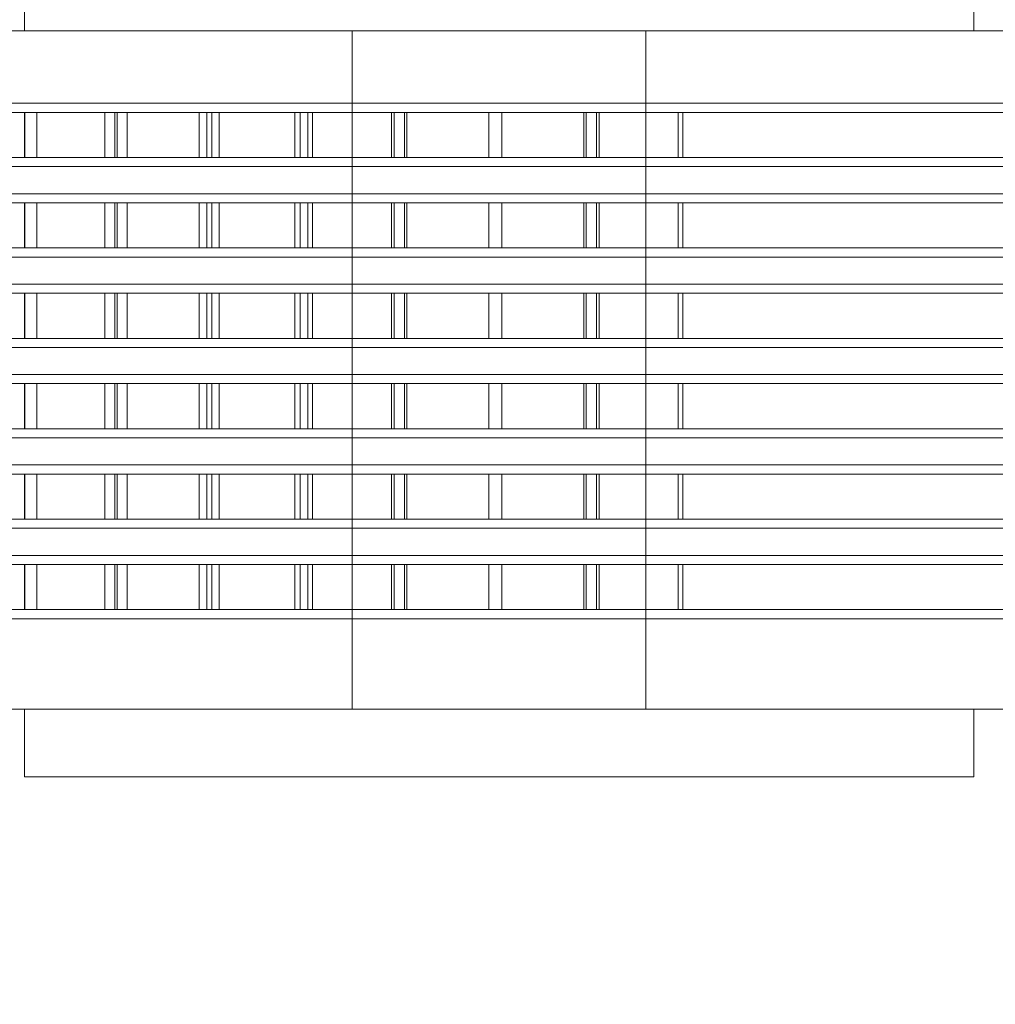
# Model space of a CAD drawing. Header units: millimetres. Extents: x -3490 to 61924, y -72580 to 6847.
# Tile 536 of 656: x 24344 to 24560, y -19725 to -19508. Entities that reach past the tile are written whole.
import ezdxf

# ---------------------------------------------------------------- set-up
doc = ezdxf.new("R2010")
doc.units = ezdxf.units.MM
doc.layers.add('COTAS_O', color=1, linetype='Continuous', lineweight=0)
doc.layers.add('superior_briquetadora', color=7, linetype='Continuous', lineweight=0)
doc.dimstyles.new('R19_100', dxfattribs={"dimtxt": 250, "dimasz": 150, "dimexe": 150, "dimexo": 80, "dimgap": 100, "dimtad": 1, "dimtih": 1, "dimtoh": 1, "dimdsep": 46, "dimcen": 0.09, "dimadec": 0, "dimazin": 0, "dimtfac": 1, "dimtdec": 4, "dimtofl": 0, "dimtmove": 0, "dimatfit": 3, "dimfxl": 1, "dimtolj": 1, "dimtzin": 0, "dimarcsym": 0})

# ---------------------------------------------------------------- blocks, each defined once
blk = doc.blocks.new('DIM_R29_46')
at = {"layer": 'COTAS_O'}
for p, q in [((23750.07, -19480), (23750.07, -20380)), ((25950.07, -19480), (25950.07, -20380)), ((23750.07, -20380), (23900.07, -20335)), ((25950.07, -20380), (25800.07, -20335)), ((23750.07, -20380), (25950.07, -20380)), ((23750.07, -20380), (23900.07, -20425)), ((25950.07, -20380), (25800.07, -20425))]:
    blk.add_line(p, q, dxfattribs=at)
blk.add_text('2200 O', height=250, dxfattribs=at).set_placement((24850.07, -20280))

msp = doc.modelspace()

# ---------------------------------------------------------------- linework, layer by layer
at = {"layer": 'superior_briquetadora'}
for p, q in [((24345.067, -19490), (24345.067, -19510)), ((24555.067, -19490), (24555.067, -19510)), ((24357.53, -19510), (24337.605, -19510)), ((24343.004, -19510), (24361.864, -19510)), ((24346.855, -19510), (24345.067, -19510)), ((24352.158, -19510), (24346.855, -19510)), ((24360.795, -19510), (24352.158, -19510)), ((24376.647, -19510), (24357.53, -19510)), ((24372.472, -19510), (24360.795, -19510)), ((24361.864, -19510), (24381.086, -19510)), ((24386.791, -19510), (24372.472, -19510)), ((24393.408, -19510), (24376.647, -19510)), ((24381.086, -19510), (24400.592, -19510)), ((24403.265, -19510), (24386.791, -19510)), ((24406.455, -19510), (24393.408, -19510)), ((24400.592, -19510), (24420.3, -19510)), ((24421.333, -19510), (24403.265, -19510)), ((24414.732, -19510), (24406.455, -19510)), ((24417.567, -19510), (24414.732, -19510)), ((24417.567, -19660), (24417.567, -19510)), ((24420.3, -19510), (24440.131, -19510)), ((24440.379, -19510), (24421.333, -19510)), ((24440.131, -19510), (24460.003, -19510)), ((24459.756, -19510), (24440.379, -19510)), ((24478.802, -19510), (24459.756, -19510)), ((24460.003, -19510), (24479.835, -19510)), ((24496.87, -19510), (24478.802, -19510)), ((24479.835, -19510), (24499.543, -19510)), ((24482.567, -19660), (24482.567, -19510)), ((24485.403, -19510), (24482.567, -19510)), ((24493.68, -19510), (24485.403, -19510)), ((24506.727, -19510), (24493.68, -19510)), ((24513.344, -19510), (24496.87, -19510)), ((24499.543, -19510), (24519.049, -19510)), ((24523.488, -19510), (24506.727, -19510)), ((24527.663, -19510), (24513.344, -19510)), ((24519.049, -19510), (24538.271, -19510)), ((24542.605, -19510), (24523.488, -19510)), ((24539.34, -19510), (24527.663, -19510)), ((24538.271, -19510), (24557.131, -19510)), ((24547.977, -19510), (24539.34, -19510)), ((24562.53, -19510), (24542.605, -19510)), ((24553.28, -19510), (24547.977, -19510)), ((24555.067, -19510), (24553.28, -19510)), ((24557.131, -19510), (24575.55, -19510)), ((24335.262, -19526), (24353.636, -19526)), ((24343.004, -19526), (24361.864, -19526)), ((24353.636, -19526), (24372.422, -19526)), ((24361.864, -19526), (24381.086, -19526)), ((24372.422, -19526), (24391.54, -19526)), ((24381.086, -19526), (24400.592, -19526)), ((24391.54, -19526), (24410.91, -19526)), ((24400.592, -19526), (24420.3, -19526)), ((24410.91, -19526), (24430.447, -19526)), ((24420.3, -19526), (24440.131, -19526)), ((24430.447, -19526), (24450.067, -19526)), ((24440.131, -19526), (24460.003, -19526)), ((24450.067, -19526), (24469.688, -19526)), ((24460.003, -19526), (24479.835, -19526)), ((24469.688, -19526), (24489.225, -19526)), ((24479.835, -19526), (24499.543, -19526)), ((24489.225, -19526), (24508.595, -19526)), ((24499.543, -19526), (24519.049, -19526)), ((24508.595, -19526), (24527.713, -19526)), ((24519.049, -19526), (24538.271, -19526)), ((24527.713, -19526), (24546.499, -19526)), ((24538.271, -19526), (24557.131, -19526)), ((24546.499, -19526), (24564.873, -19526)), ((24557.131, -19526), (24575.55, -19526)), ((24325.147, -19528), (24345.131, -19528)), ((24345.199, -19528), (24325.807, -19528)), ((24328.381, -19528), (24347.848, -19528)), ((24362.843, -19528), (24342.412, -19528)), ((24345.131, -19528), (24365.625, -19528)), ((24345.131, -19538), (24345.131, -19528)), ((24365.101, -19528), (24345.199, -19528)), ((24345.199, -19538), (24345.199, -19528)), ((24347.848, -19528), (24367.811, -19528)), ((24347.848, -19538), (24347.848, -19528)), ((24383.697, -19528), (24362.843, -19528)), ((24362.843, -19538), (24362.843, -19528)), ((24385.415, -19528), (24365.101, -19528)), ((24365.101, -19538), (24365.101, -19528)), ((24365.625, -19528), (24386.528, -19528)), ((24365.625, -19538), (24365.625, -19528)), ((24367.811, -19528), (24388.173, -19528)), ((24367.811, -19538), (24367.811, -19528)), ((24404.874, -19528), (24383.697, -19528)), ((24383.697, -19538), (24383.697, -19528)), ((24406.044, -19528), (24385.415, -19528)), ((24385.415, -19538), (24385.415, -19528)), ((24386.528, -19528), (24407.74, -19528)), ((24386.528, -19538), (24386.528, -19528)), ((24388.173, -19528), (24408.836, -19528)), ((24388.173, -19538), (24388.173, -19528)), ((24426.269, -19528), (24404.874, -19528)), ((24404.874, -19538), (24404.874, -19528)), ((24426.886, -19528), (24406.044, -19528)), ((24406.044, -19538), (24406.044, -19528)), ((24407.74, -19528), (24429.158, -19528)), ((24407.74, -19538), (24407.74, -19528)), ((24408.836, -19528), (24429.699, -19528)), ((24408.836, -19538), (24408.836, -19528)), ((24447.781, -19528), (24426.269, -19528)), ((24426.269, -19538), (24426.269, -19528)), ((24447.84, -19528), (24426.886, -19528)), ((24426.886, -19538), (24426.886, -19528)), ((24429.158, -19528), (24450.677, -19528)), ((24429.158, -19538), (24429.158, -19528)), ((24429.699, -19528), (24450.661, -19528)), ((24429.699, -19538), (24429.699, -19528)), ((24469.303, -19528), (24447.781, -19528)), ((24447.781, -19538), (24447.781, -19528)), ((24468.805, -19528), (24447.84, -19528)), ((24447.84, -19538), (24447.84, -19528)), ((24450.661, -19528), (24471.62, -19528)), ((24450.661, -19538), (24450.661, -19528)), ((24450.677, -19528), (24472.193, -19528)), ((24450.677, -19538), (24450.677, -19528)), ((24489.68, -19528), (24468.805, -19528)), ((24468.805, -19538), (24468.805, -19528)), ((24490.733, -19528), (24469.303, -19528)), ((24469.303, -19538), (24469.303, -19528)), ((24471.62, -19528), (26228.731, -19528)), ((24471.62, -19538), (24471.62, -19528)), ((24472.193, -19528), (26229.304, -19528)), ((24472.193, -19538), (24472.193, -19528)), ((26235.991, -19528), (24489.68, -19528)), ((24489.68, -19538), (24489.68, -19528)), ((26237.044, -19528), (24490.733, -19528)), ((24490.733, -19538), (24490.733, -19528)), ((24325.147, -19538), (24345.131, -19538)), ((24345.199, -19538), (24325.807, -19538)), ((24328.381, -19538), (24347.848, -19538)), ((24362.843, -19538), (24342.412, -19538)), ((24345.131, -19538), (24365.625, -19538)), ((24365.101, -19538), (24345.199, -19538)), ((24347.848, -19538), (24367.811, -19538)), ((24383.697, -19538), (24362.843, -19538)), ((24385.415, -19538), (24365.101, -19538)), ((24365.625, -19538), (24386.528, -19538)), ((24367.811, -19538), (24388.173, -19538)), ((24404.874, -19538), (24383.697, -19538)), ((24406.044, -19538), (24385.415, -19538)), ((24386.528, -19538), (24407.74, -19538)), ((24388.173, -19538), (24408.836, -19538)), ((24426.269, -19538), (24404.874, -19538)), ((24426.886, -19538), (24406.044, -19538)), ((24407.74, -19538), (24429.158, -19538)), ((24408.836, -19538), (24429.699, -19538)), ((24447.781, -19538), (24426.269, -19538)), ((24447.84, -19538), (24426.886, -19538)), ((24429.158, -19538), (24450.677, -19538)), ((24429.699, -19538), (24450.661, -19538)), ((24469.303, -19538), (24447.781, -19538)), ((24468.805, -19538), (24447.84, -19538)), ((24450.661, -19538), (24471.62, -19538)), ((24450.677, -19538), (24472.193, -19538)), ((24489.68, -19538), (24468.805, -19538)), ((24490.733, -19538), (24469.303, -19538)), ((24471.62, -19538), (26228.731, -19538)), ((24472.193, -19538), (26229.304, -19538)), ((26235.991, -19538), (24489.68, -19538)), ((26237.044, -19538), (24490.733, -19538)), ((24335.262, -19540), (24353.636, -19540)), ((24343.004, -19540), (24361.864, -19540)), ((24353.636, -19540), (24372.422, -19540)), ((24361.864, -19540), (24381.086, -19540)), ((24372.422, -19540), (24391.54, -19540)), ((24381.086, -19540), (24400.592, -19540)), ((24391.54, -19540), (24410.91, -19540)), ((24400.592, -19540), (24420.3, -19540)), ((24410.91, -19540), (24430.447, -19540)), ((24420.3, -19540), (24440.131, -19540)), ((24430.447, -19540), (24450.067, -19540)), ((24440.131, -19540), (24460.003, -19540)), ((24450.067, -19540), (24469.688, -19540)), ((24460.003, -19540), (24479.835, -19540)), ((24469.688, -19540), (24489.225, -19540)), ((24479.835, -19540), (24499.543, -19540)), ((24489.225, -19540), (24508.595, -19540)), ((24499.543, -19540), (24519.049, -19540)), ((24508.595, -19540), (24527.713, -19540)), ((24519.049, -19540), (24538.271, -19540)), ((24527.713, -19540), (24546.499, -19540)), ((24538.271, -19540), (24557.131, -19540)), ((24546.499, -19540), (24564.873, -19540)), ((24557.131, -19540), (24575.55, -19540)), ((24335.262, -19546), (24353.636, -19546)), ((24343.004, -19546), (24361.864, -19546)), ((24353.636, -19546), (24372.422, -19546)), ((24361.864, -19546), (24381.086, -19546)), ((24372.422, -19546), (24391.54, -19546)), ((24381.086, -19546), (24400.592, -19546)), ((24391.54, -19546), (24410.91, -19546)), ((24400.592, -19546), (24420.3, -19546)), ((24410.91, -19546), (24430.447, -19546)), ((24420.3, -19546), (24440.131, -19546)), ((24430.447, -19546), (24450.067, -19546)), ((24440.131, -19546), (24460.003, -19546)), ((24450.067, -19546), (24469.688, -19546)), ((24460.003, -19546), (24479.835, -19546)), ((24469.688, -19546), (24489.225, -19546)), ((24479.835, -19546), (24499.543, -19546)), ((24489.225, -19546), (24508.595, -19546)), ((24499.543, -19546), (24519.049, -19546)), ((24508.595, -19546), (24527.713, -19546)), ((24519.049, -19546), (24538.271, -19546)), ((24527.713, -19546), (24546.499, -19546)), ((24538.271, -19546), (24557.131, -19546)), ((24546.499, -19546), (24564.873, -19546)), ((24557.131, -19546), (24575.55, -19546)), ((24325.147, -19548), (24345.131, -19548)), ((24345.199, -19548), (24325.807, -19548)), ((24328.381, -19548), (24347.848, -19548)), ((24362.843, -19548), (24342.412, -19548)), ((24345.131, -19548), (24365.625, -19548)), ((24345.131, -19558), (24345.131, -19548)), ((24365.101, -19548), (24345.199, -19548)), ((24345.199, -19558), (24345.199, -19548)), ((24347.848, -19548), (24367.811, -19548)), ((24347.848, -19558), (24347.848, -19548)), ((24383.697, -19548), (24362.843, -19548)), ((24362.843, -19558), (24362.843, -19548)), ((24385.415, -19548), (24365.101, -19548)), ((24365.101, -19558), (24365.101, -19548)), ((24365.625, -19548), (24386.528, -19548)), ((24365.625, -19558), (24365.625, -19548)), ((24367.811, -19548), (24388.173, -19548)), ((24367.811, -19558), (24367.811, -19548)), ((24404.874, -19548), (24383.697, -19548)), ((24383.697, -19558), (24383.697, -19548)), ((24406.044, -19548), (24385.415, -19548)), ((24385.415, -19558), (24385.415, -19548)), ((24386.528, -19548), (24407.74, -19548)), ((24386.528, -19558), (24386.528, -19548)), ((24388.173, -19548), (24408.836, -19548)), ((24388.173, -19558), (24388.173, -19548)), ((24426.269, -19548), (24404.874, -19548)), ((24404.874, -19558), (24404.874, -19548)), ((24426.886, -19548), (24406.044, -19548)), ((24406.044, -19558), (24406.044, -19548)), ((24407.74, -19548), (24429.158, -19548)), ((24407.74, -19558), (24407.74, -19548)), ((24408.836, -19548), (24429.699, -19548)), ((24408.836, -19558), (24408.836, -19548)), ((24447.781, -19548), (24426.269, -19548)), ((24426.269, -19558), (24426.269, -19548)), ((24447.84, -19548), (24426.886, -19548)), ((24426.886, -19558), (24426.886, -19548)), ((24429.158, -19548), (24450.677, -19548)), ((24429.158, -19558), (24429.158, -19548)), ((24429.699, -19548), (24450.661, -19548)), ((24429.699, -19558), (24429.699, -19548)), ((24469.303, -19548), (24447.781, -19548)), ((24447.781, -19558), (24447.781, -19548)), ((24468.805, -19548), (24447.84, -19548)), ((24447.84, -19558), (24447.84, -19548)), ((24450.661, -19548), (24471.62, -19548)), ((24450.661, -19558), (24450.661, -19548)), ((24450.677, -19548), (24472.193, -19548)), ((24450.677, -19558), (24450.677, -19548)), ((24489.68, -19548), (24468.805, -19548)), ((24468.805, -19558), (24468.805, -19548)), ((24490.733, -19548), (24469.303, -19548)), ((24469.303, -19558), (24469.303, -19548)), ((24471.62, -19548), (26228.731, -19548)), ((24471.62, -19558), (24471.62, -19548)), ((24472.193, -19548), (26229.304, -19548)), ((24472.193, -19558), (24472.193, -19548)), ((26235.991, -19548), (24489.68, -19548)), ((24489.68, -19558), (24489.68, -19548)), ((26237.044, -19548), (24490.733, -19548)), ((24490.733, -19558), (24490.733, -19548)), ((24325.147, -19558), (24345.131, -19558)), ((24345.199, -19558), (24325.807, -19558)), ((24328.381, -19558), (24347.848, -19558)), ((24362.843, -19558), (24342.412, -19558)), ((24345.131, -19558), (24365.625, -19558)), ((24365.101, -19558), (24345.199, -19558)), ((24347.848, -19558), (24367.811, -19558)), ((24383.697, -19558), (24362.843, -19558)), ((24385.415, -19558), (24365.101, -19558)), ((24365.625, -19558), (24386.528, -19558)), ((24367.811, -19558), (24388.173, -19558)), ((24404.874, -19558), (24383.697, -19558)), ((24406.044, -19558), (24385.415, -19558)), ((24386.528, -19558), (24407.74, -19558)), ((24388.173, -19558), (24408.836, -19558)), ((24426.269, -19558), (24404.874, -19558)), ((24426.886, -19558), (24406.044, -19558)), ((24407.74, -19558), (24429.158, -19558)), ((24408.836, -19558), (24429.699, -19558)), ((24447.781, -19558), (24426.269, -19558)), ((24447.84, -19558), (24426.886, -19558)), ((24429.158, -19558), (24450.677, -19558)), ((24429.699, -19558), (24450.661, -19558)), ((24469.303, -19558), (24447.781, -19558)), ((24468.805, -19558), (24447.84, -19558)), ((24450.661, -19558), (24471.62, -19558)), ((24450.677, -19558), (24472.193, -19558)), ((24489.68, -19558), (24468.805, -19558)), ((24490.733, -19558), (24469.303, -19558)), ((24471.62, -19558), (26228.731, -19558)), ((24472.193, -19558), (26229.304, -19558)), ((26235.991, -19558), (24489.68, -19558)), ((26237.044, -19558), (24490.733, -19558)), ((24335.262, -19560), (24353.636, -19560)), ((24343.004, -19560), (24361.864, -19560)), ((24353.636, -19560), (24372.422, -19560)), ((24361.864, -19560), (24381.086, -19560)), ((24372.422, -19560), (24391.54, -19560)), ((24381.086, -19560), (24400.592, -19560)), ((24391.54, -19560), (24410.91, -19560)), ((24400.592, -19560), (24420.3, -19560)), ((24410.91, -19560), (24430.447, -19560)), ((24420.3, -19560), (24440.131, -19560)), ((24430.447, -19560), (24450.067, -19560)), ((24440.131, -19560), (24460.003, -19560)), ((24450.067, -19560), (24469.688, -19560)), ((24460.003, -19560), (24479.835, -19560)), ((24469.688, -19560), (24489.225, -19560)), ((24479.835, -19560), (24499.543, -19560)), ((24489.225, -19560), (24508.595, -19560)), ((24499.543, -19560), (24519.049, -19560)), ((24508.595, -19560), (24527.713, -19560)), ((24519.049, -19560), (24538.271, -19560)), ((24527.713, -19560), (24546.499, -19560)), ((24538.271, -19560), (24557.131, -19560)), ((24546.499, -19560), (24564.873, -19560)), ((24557.131, -19560), (24575.55, -19560)), ((24335.262, -19566), (24353.636, -19566)), ((24343.004, -19566), (24361.864, -19566)), ((24353.636, -19566), (24372.422, -19566)), ((24361.864, -19566), (24381.086, -19566)), ((24372.422, -19566), (24391.54, -19566)), ((24381.086, -19566), (24400.592, -19566)), ((24391.54, -19566), (24410.91, -19566)), ((24400.592, -19566), (24420.3, -19566)), ((24410.91, -19566), (24430.447, -19566)), ((24420.3, -19566), (24440.131, -19566)), ((24430.447, -19566), (24450.067, -19566)), ((24440.131, -19566), (24460.003, -19566)), ((24450.067, -19566), (24469.688, -19566)), ((24460.003, -19566), (24479.835, -19566)), ((24469.688, -19566), (24489.225, -19566)), ((24479.835, -19566), (24499.543, -19566)), ((24489.225, -19566), (24508.595, -19566)), ((24499.543, -19566), (24519.049, -19566)), ((24508.595, -19566), (24527.713, -19566)), ((24519.049, -19566), (24538.271, -19566)), ((24527.713, -19566), (24546.499, -19566)), ((24538.271, -19566), (24557.131, -19566)), ((24546.499, -19566), (24564.873, -19566)), ((24557.131, -19566), (24575.55, -19566)), ((24325.147, -19568), (24345.131, -19568)), ((24345.199, -19568), (24325.807, -19568)), ((24328.381, -19568), (24347.848, -19568)), ((24362.843, -19568), (24342.412, -19568)), ((24345.131, -19568), (24365.625, -19568)), ((24345.131, -19578), (24345.131, -19568)), ((24365.101, -19568), (24345.199, -19568)), ((24345.199, -19578), (24345.199, -19568)), ((24347.848, -19568), (24367.811, -19568)), ((24347.848, -19578), (24347.848, -19568)), ((24383.697, -19568), (24362.843, -19568)), ((24362.843, -19578), (24362.843, -19568)), ((24385.415, -19568), (24365.101, -19568)), ((24365.101, -19578), (24365.101, -19568)), ((24365.625, -19568), (24386.528, -19568)), ((24365.625, -19578), (24365.625, -19568)), ((24367.811, -19568), (24388.173, -19568)), ((24367.811, -19578), (24367.811, -19568)), ((24404.874, -19568), (24383.697, -19568)), ((24383.697, -19578), (24383.697, -19568)), ((24406.044, -19568), (24385.415, -19568)), ((24385.415, -19578), (24385.415, -19568)), ((24386.528, -19568), (24407.74, -19568)), ((24386.528, -19578), (24386.528, -19568)), ((24388.173, -19568), (24408.836, -19568)), ((24388.173, -19578), (24388.173, -19568)), ((24426.269, -19568), (24404.874, -19568)), ((24404.874, -19578), (24404.874, -19568)), ((24426.886, -19568), (24406.044, -19568)), ((24406.044, -19578), (24406.044, -19568)), ((24407.74, -19568), (24429.158, -19568)), ((24407.74, -19578), (24407.74, -19568)), ((24408.836, -19568), (24429.699, -19568)), ((24408.836, -19578), (24408.836, -19568)), ((24447.781, -19568), (24426.269, -19568)), ((24426.269, -19578), (24426.269, -19568)), ((24447.84, -19568), (24426.886, -19568)), ((24426.886, -19578), (24426.886, -19568)), ((24429.158, -19568), (24450.677, -19568)), ((24429.158, -19578), (24429.158, -19568)), ((24429.699, -19568), (24450.661, -19568)), ((24429.699, -19578), (24429.699, -19568)), ((24469.303, -19568), (24447.781, -19568)), ((24447.781, -19578), (24447.781, -19568)), ((24468.805, -19568), (24447.84, -19568)), ((24447.84, -19578), (24447.84, -19568)), ((24450.661, -19568), (24471.62, -19568)), ((24450.661, -19578), (24450.661, -19568)), ((24450.677, -19568), (24472.193, -19568)), ((24450.677, -19578), (24450.677, -19568)), ((24489.68, -19568), (24468.805, -19568)), ((24468.805, -19578), (24468.805, -19568)), ((24490.733, -19568), (24469.303, -19568)), ((24469.303, -19578), (24469.303, -19568)), ((24471.62, -19568), (26228.731, -19568)), ((24471.62, -19578), (24471.62, -19568)), ((24472.193, -19568), (26229.304, -19568)), ((24472.193, -19578), (24472.193, -19568)), ((26235.991, -19568), (24489.68, -19568)), ((24489.68, -19578), (24489.68, -19568)), ((26237.044, -19568), (24490.733, -19568)), ((24490.733, -19578), (24490.733, -19568)), ((24325.147, -19578), (24345.131, -19578)), ((24345.199, -19578), (24325.807, -19578)), ((24328.381, -19578), (24347.848, -19578)), ((24362.843, -19578), (24342.412, -19578)), ((24345.131, -19578), (24365.625, -19578)), ((24365.101, -19578), (24345.199, -19578)), ((24347.848, -19578), (24367.811, -19578)), ((24383.697, -19578), (24362.843, -19578)), ((24385.415, -19578), (24365.101, -19578)), ((24365.625, -19578), (24386.528, -19578)), ((24367.811, -19578), (24388.173, -19578)), ((24404.874, -19578), (24383.697, -19578)), ((24406.044, -19578), (24385.415, -19578)), ((24386.528, -19578), (24407.74, -19578)), ((24388.173, -19578), (24408.836, -19578)), ((24426.269, -19578), (24404.874, -19578)), ((24426.886, -19578), (24406.044, -19578)), ((24407.74, -19578), (24429.158, -19578)), ((24408.836, -19578), (24429.699, -19578)), ((24447.781, -19578), (24426.269, -19578)), ((24447.84, -19578), (24426.886, -19578)), ((24429.158, -19578), (24450.677, -19578)), ((24429.699, -19578), (24450.661, -19578)), ((24469.303, -19578), (24447.781, -19578)), ((24468.805, -19578), (24447.84, -19578)), ((24450.661, -19578), (24471.62, -19578)), ((24450.677, -19578), (24472.193, -19578)), ((24489.68, -19578), (24468.805, -19578)), ((24490.733, -19578), (24469.303, -19578)), ((24471.62, -19578), (26228.731, -19578)), ((24472.193, -19578), (26229.304, -19578)), ((26235.991, -19578), (24489.68, -19578)), ((26237.044, -19578), (24490.733, -19578)), ((24335.262, -19580), (24353.636, -19580)), ((24343.004, -19580), (24361.864, -19580)), ((24353.636, -19580), (24372.422, -19580)), ((24361.864, -19580), (24381.086, -19580)), ((24372.422, -19580), (24391.54, -19580)), ((24381.086, -19580), (24400.592, -19580)), ((24391.54, -19580), (24410.91, -19580)), ((24400.592, -19580), (24420.3, -19580)), ((24410.91, -19580), (24430.447, -19580)), ((24420.3, -19580), (24440.131, -19580)), ((24430.447, -19580), (24450.067, -19580)), ((24440.131, -19580), (24460.003, -19580)), ((24450.067, -19580), (24469.688, -19580)), ((24460.003, -19580), (24479.835, -19580)), ((24469.688, -19580), (24489.225, -19580)), ((24479.835, -19580), (24499.543, -19580)), ((24489.225, -19580), (24508.595, -19580)), ((24499.543, -19580), (24519.049, -19580)), ((24508.595, -19580), (24527.713, -19580)), ((24519.049, -19580), (24538.271, -19580)), ((24527.713, -19580), (24546.499, -19580)), ((24538.271, -19580), (24557.131, -19580)), ((24546.499, -19580), (24564.873, -19580)), ((24557.131, -19580), (24575.55, -19580)), ((24335.262, -19586), (24353.636, -19586)), ((24343.004, -19586), (24361.864, -19586)), ((24353.636, -19586), (24372.422, -19586)), ((24361.864, -19586), (24381.086, -19586)), ((24372.422, -19586), (24391.54, -19586)), ((24381.086, -19586), (24400.592, -19586)), ((24391.54, -19586), (24410.91, -19586)), ((24400.592, -19586), (24420.3, -19586)), ((24410.91, -19586), (24430.447, -19586)), ((24420.3, -19586), (24440.131, -19586)), ((24430.447, -19586), (24450.067, -19586)), ((24440.131, -19586), (24460.003, -19586)), ((24450.067, -19586), (24469.688, -19586)), ((24460.003, -19586), (24479.835, -19586)), ((24469.688, -19586), (24489.225, -19586)), ((24479.835, -19586), (24499.543, -19586)), ((24489.225, -19586), (24508.595, -19586)), ((24499.543, -19586), (24519.049, -19586)), ((24508.595, -19586), (24527.713, -19586)), ((24519.049, -19586), (24538.271, -19586)), ((24527.713, -19586), (24546.499, -19586)), ((24538.271, -19586), (24557.131, -19586)), ((24546.499, -19586), (24564.873, -19586)), ((24557.131, -19586), (24575.55, -19586)), ((24325.147, -19588), (24345.131, -19588)), ((24345.199, -19588), (24325.807, -19588)), ((24328.381, -19588), (24347.848, -19588)), ((24362.843, -19588), (24342.412, -19588)), ((24345.131, -19588), (24365.625, -19588)), ((24345.131, -19598), (24345.131, -19588)), ((24365.101, -19588), (24345.199, -19588)), ((24345.199, -19598), (24345.199, -19588)), ((24347.848, -19588), (24367.811, -19588)), ((24347.848, -19598), (24347.848, -19588)), ((24383.697, -19588), (24362.843, -19588)), ((24362.843, -19598), (24362.843, -19588)), ((24385.415, -19588), (24365.101, -19588)), ((24365.101, -19598), (24365.101, -19588)), ((24365.625, -19588), (24386.528, -19588)), ((24365.625, -19598), (24365.625, -19588)), ((24367.811, -19588), (24388.173, -19588)), ((24367.811, -19598), (24367.811, -19588)), ((24404.874, -19588), (24383.697, -19588)), ((24383.697, -19598), (24383.697, -19588)), ((24406.044, -19588), (24385.415, -19588)), ((24385.415, -19598), (24385.415, -19588)), ((24386.528, -19588), (24407.74, -19588)), ((24386.528, -19598), (24386.528, -19588)), ((24388.173, -19588), (24408.836, -19588)), ((24388.173, -19598), (24388.173, -19588)), ((24426.269, -19588), (24404.874, -19588)), ((24404.874, -19598), (24404.874, -19588)), ((24426.886, -19588), (24406.044, -19588)), ((24406.044, -19598), (24406.044, -19588)), ((24407.74, -19588), (24429.158, -19588)), ((24407.74, -19598), (24407.74, -19588)), ((24408.836, -19588), (24429.699, -19588)), ((24408.836, -19598), (24408.836, -19588)), ((24447.781, -19588), (24426.269, -19588)), ((24426.269, -19598), (24426.269, -19588)), ((24447.84, -19588), (24426.886, -19588)), ((24426.886, -19598), (24426.886, -19588)), ((24429.158, -19588), (24450.677, -19588)), ((24429.158, -19598), (24429.158, -19588)), ((24429.699, -19588), (24450.661, -19588)), ((24429.699, -19598), (24429.699, -19588)), ((24469.303, -19588), (24447.781, -19588)), ((24447.781, -19598), (24447.781, -19588)), ((24468.805, -19588), (24447.84, -19588)), ((24447.84, -19598), (24447.84, -19588)), ((24450.661, -19588), (24471.62, -19588)), ((24450.661, -19598), (24450.661, -19588)), ((24450.677, -19588), (24472.193, -19588)), ((24450.677, -19598), (24450.677, -19588)), ((24489.68, -19588), (24468.805, -19588)), ((24468.805, -19598), (24468.805, -19588)), ((24490.733, -19588), (24469.303, -19588)), ((24469.303, -19598), (24469.303, -19588)), ((24471.62, -19588), (26228.731, -19588)), ((24471.62, -19598), (24471.62, -19588)), ((24472.193, -19588), (26229.304, -19588)), ((24472.193, -19598), (24472.193, -19588)), ((26235.991, -19588), (24489.68, -19588)), ((24489.68, -19598), (24489.68, -19588)), ((26237.044, -19588), (24490.733, -19588)), ((24490.733, -19598), (24490.733, -19588)), ((24325.147, -19598), (24345.131, -19598)), ((24345.199, -19598), (24325.807, -19598)), ((24328.381, -19598), (24347.848, -19598)), ((24335.262, -19600), (24353.636, -19600)), ((24362.843, -19598), (24342.412, -19598)), ((24343.004, -19600), (24361.864, -19600)), ((24345.131, -19598), (24365.625, -19598)), ((24365.101, -19598), (24345.199, -19598)), ((24347.848, -19598), (24367.811, -19598)), ((24353.636, -19600), (24372.422, -19600)), ((24361.864, -19600), (24381.086, -19600)), ((24383.697, -19598), (24362.843, -19598)), ((24385.415, -19598), (24365.101, -19598)), ((24365.625, -19598), (24386.528, -19598)), ((24367.811, -19598), (24388.173, -19598)), ((24372.422, -19600), (24391.54, -19600)), ((24381.086, -19600), (24400.592, -19600)), ((24404.874, -19598), (24383.697, -19598)), ((24406.044, -19598), (24385.415, -19598)), ((24386.528, -19598), (24407.74, -19598)), ((24388.173, -19598), (24408.836, -19598)), ((24391.54, -19600), (24410.91, -19600)), ((24400.592, -19600), (24420.3, -19600)), ((24426.269, -19598), (24404.874, -19598)), ((24426.886, -19598), (24406.044, -19598)), ((24407.74, -19598), (24429.158, -19598)), ((24408.836, -19598), (24429.699, -19598)), ((24410.91, -19600), (24430.447, -19600)), ((24420.3, -19600), (24440.131, -19600)), ((24447.781, -19598), (24426.269, -19598)), ((24447.84, -19598), (24426.886, -19598)), ((24429.158, -19598), (24450.677, -19598)), ((24429.699, -19598), (24450.661, -19598)), ((24430.447, -19600), (24450.067, -19600)), ((24440.131, -19600), (24460.003, -19600)), ((24469.303, -19598), (24447.781, -19598)), ((24468.805, -19598), (24447.84, -19598)), ((24450.067, -19600), (24469.688, -19600)), ((24450.661, -19598), (24471.62, -19598)), ((24450.677, -19598), (24472.193, -19598)), ((24460.003, -19600), (24479.835, -19600)), ((24489.68, -19598), (24468.805, -19598)), ((24490.733, -19598), (24469.303, -19598)), ((24469.688, -19600), (24489.225, -19600)), ((24471.62, -19598), (26228.731, -19598)), ((24472.193, -19598), (26229.304, -19598)), ((24479.835, -19600), (24499.543, -19600)), ((24489.225, -19600), (24508.595, -19600)), ((26235.991, -19598), (24489.68, -19598)), ((26237.044, -19598), (24490.733, -19598)), ((24499.543, -19600), (24519.049, -19600)), ((24508.595, -19600), (24527.713, -19600)), ((24519.049, -19600), (24538.271, -19600)), ((24527.713, -19600), (24546.499, -19600)), ((24538.271, -19600), (24557.131, -19600)), ((24546.499, -19600), (24564.873, -19600)), ((24557.131, -19600), (24575.55, -19600)), ((24335.262, -19606), (24353.636, -19606)), ((24343.004, -19606), (24361.864, -19606)), ((24353.636, -19606), (24372.422, -19606)), ((24361.864, -19606), (24381.086, -19606)), ((24372.422, -19606), (24391.54, -19606)), ((24381.086, -19606), (24400.592, -19606)), ((24391.54, -19606), (24410.91, -19606)), ((24400.592, -19606), (24420.3, -19606)), ((24410.91, -19606), (24430.447, -19606)), ((24420.3, -19606), (24440.131, -19606)), ((24430.447, -19606), (24450.067, -19606)), ((24440.131, -19606), (24460.003, -19606)), ((24450.067, -19606), (24469.688, -19606)), ((24460.003, -19606), (24479.835, -19606)), ((24469.688, -19606), (24489.225, -19606)), ((24479.835, -19606), (24499.543, -19606)), ((24489.225, -19606), (24508.595, -19606)), ((24499.543, -19606), (24519.049, -19606)), ((24508.595, -19606), (24527.713, -19606)), ((24519.049, -19606), (24538.271, -19606)), ((24527.713, -19606), (24546.499, -19606)), ((24538.271, -19606), (24557.131, -19606)), ((24546.499, -19606), (24564.873, -19606)), ((24557.131, -19606), (24575.55, -19606)), ((24325.147, -19608), (24345.131, -19608)), ((24345.199, -19608), (24325.807, -19608)), ((24328.381, -19608), (24347.848, -19608)), ((24362.843, -19608), (24342.412, -19608)), ((24345.131, -19608), (24365.625, -19608)), ((24345.131, -19618), (24345.131, -19608)), ((24365.101, -19608), (24345.199, -19608)), ((24345.199, -19618), (24345.199, -19608)), ((24347.848, -19608), (24367.811, -19608)), ((24347.848, -19618), (24347.848, -19608)), ((24383.697, -19608), (24362.843, -19608)), ((24362.843, -19618), (24362.843, -19608)), ((24385.415, -19608), (24365.101, -19608)), ((24365.101, -19618), (24365.101, -19608)), ((24365.625, -19608), (24386.528, -19608)), ((24365.625, -19618), (24365.625, -19608)), ((24367.811, -19608), (24388.173, -19608)), ((24367.811, -19618), (24367.811, -19608)), ((24404.874, -19608), (24383.697, -19608)), ((24383.697, -19618), (24383.697, -19608)), ((24406.044, -19608), (24385.415, -19608)), ((24385.415, -19618), (24385.415, -19608)), ((24386.528, -19608), (24407.74, -19608)), ((24386.528, -19618), (24386.528, -19608)), ((24388.173, -19608), (24408.836, -19608)), ((24388.173, -19618), (24388.173, -19608)), ((24426.269, -19608), (24404.874, -19608)), ((24404.874, -19618), (24404.874, -19608)), ((24426.886, -19608), (24406.044, -19608)), ((24406.044, -19618), (24406.044, -19608)), ((24407.74, -19608), (24429.158, -19608)), ((24407.74, -19618), (24407.74, -19608)), ((24408.836, -19608), (24429.699, -19608)), ((24408.836, -19618), (24408.836, -19608)), ((24447.781, -19608), (24426.269, -19608)), ((24426.269, -19618), (24426.269, -19608)), ((24447.84, -19608), (24426.886, -19608)), ((24426.886, -19618), (24426.886, -19608)), ((24429.158, -19608), (24450.677, -19608)), ((24429.158, -19618), (24429.158, -19608)), ((24429.699, -19608), (24450.661, -19608)), ((24429.699, -19618), (24429.699, -19608)), ((24469.303, -19608), (24447.781, -19608)), ((24447.781, -19618), (24447.781, -19608)), ((24468.805, -19608), (24447.84, -19608)), ((24447.84, -19618), (24447.84, -19608)), ((24450.661, -19608), (24471.62, -19608)), ((24450.661, -19618), (24450.661, -19608)), ((24450.677, -19608), (24472.193, -19608)), ((24450.677, -19618), (24450.677, -19608)), ((24489.68, -19608), (24468.805, -19608)), ((24468.805, -19618), (24468.805, -19608)), ((24490.733, -19608), (24469.303, -19608)), ((24469.303, -19618), (24469.303, -19608)), ((24471.62, -19608), (26228.731, -19608)), ((24471.62, -19618), (24471.62, -19608)), ((24472.193, -19608), (26229.304, -19608)), ((24472.193, -19618), (24472.193, -19608)), ((26235.991, -19608), (24489.68, -19608)), ((24489.68, -19618), (24489.68, -19608)), ((26237.044, -19608), (24490.733, -19608)), ((24490.733, -19618), (24490.733, -19608)), ((24325.147, -19618), (24345.131, -19618)), ((24345.199, -19618), (24325.807, -19618)), ((24328.381, -19618), (24347.848, -19618)), ((24362.843, -19618), (24342.412, -19618)), ((24345.131, -19618), (24365.625, -19618)), ((24365.101, -19618), (24345.199, -19618)), ((24347.848, -19618), (24367.811, -19618)), ((24383.697, -19618), (24362.843, -19618)), ((24385.415, -19618), (24365.101, -19618)), ((24365.625, -19618), (24386.528, -19618)), ((24367.811, -19618), (24388.173, -19618)), ((24404.874, -19618), (24383.697, -19618)), ((24406.044, -19618), (24385.415, -19618)), ((24386.528, -19618), (24407.74, -19618)), ((24388.173, -19618), (24408.836, -19618)), ((24426.269, -19618), (24404.874, -19618)), ((24426.886, -19618), (24406.044, -19618)), ((24407.74, -19618), (24429.158, -19618)), ((24408.836, -19618), (24429.699, -19618)), ((24447.781, -19618), (24426.269, -19618)), ((24447.84, -19618), (24426.886, -19618)), ((24429.158, -19618), (24450.677, -19618)), ((24429.699, -19618), (24450.661, -19618)), ((24469.303, -19618), (24447.781, -19618)), ((24468.805, -19618), (24447.84, -19618)), ((24450.661, -19618), (24471.62, -19618)), ((24450.677, -19618), (24472.193, -19618)), ((24489.68, -19618), (24468.805, -19618)), ((24490.733, -19618), (24469.303, -19618)), ((24471.62, -19618), (26228.731, -19618)), ((24472.193, -19618), (26229.304, -19618)), ((26235.991, -19618), (24489.68, -19618)), ((26237.044, -19618), (24490.733, -19618)), ((24335.262, -19620), (24353.636, -19620)), ((24343.004, -19620), (24361.864, -19620)), ((24353.636, -19620), (24372.422, -19620)), ((24361.864, -19620), (24381.086, -19620)), ((24372.422, -19620), (24391.54, -19620)), ((24381.086, -19620), (24400.592, -19620)), ((24391.54, -19620), (24410.91, -19620)), ((24400.592, -19620), (24420.3, -19620)), ((24410.91, -19620), (24430.447, -19620)), ((24420.3, -19620), (24440.131, -19620)), ((24430.447, -19620), (24450.067, -19620)), ((24440.131, -19620), (24460.003, -19620)), ((24450.067, -19620), (24469.688, -19620)), ((24460.003, -19620), (24479.835, -19620)), ((24469.688, -19620), (24489.225, -19620)), ((24479.835, -19620), (24499.543, -19620)), ((24489.225, -19620), (24508.595, -19620)), ((24499.543, -19620), (24519.049, -19620)), ((24508.595, -19620), (24527.713, -19620)), ((24519.049, -19620), (24538.271, -19620)), ((24527.713, -19620), (24546.499, -19620)), ((24538.271, -19620), (24557.131, -19620)), ((24546.499, -19620), (24564.873, -19620)), ((24557.131, -19620), (24575.55, -19620)), ((24335.262, -19626), (24353.636, -19626)), ((24343.004, -19626), (24361.864, -19626)), ((24353.636, -19626), (24372.422, -19626)), ((24361.864, -19626), (24381.086, -19626)), ((24372.422, -19626), (24391.54, -19626)), ((24381.086, -19626), (24400.592, -19626)), ((24391.54, -19626), (24410.91, -19626)), ((24400.592, -19626), (24420.3, -19626)), ((24410.91, -19626), (24430.447, -19626)), ((24420.3, -19626), (24440.131, -19626)), ((24430.447, -19626), (24450.067, -19626)), ((24440.131, -19626), (24460.003, -19626)), ((24450.067, -19626), (24469.688, -19626)), ((24460.003, -19626), (24479.835, -19626)), ((24469.688, -19626), (24489.225, -19626)), ((24479.835, -19626), (24499.543, -19626)), ((24489.225, -19626), (24508.595, -19626)), ((24499.543, -19626), (24519.049, -19626)), ((24508.595, -19626), (24527.713, -19626)), ((24519.049, -19626), (24538.271, -19626)), ((24527.713, -19626), (24546.499, -19626)), ((24538.271, -19626), (24557.131, -19626)), ((24546.499, -19626), (24564.873, -19626)), ((24557.131, -19626), (24575.55, -19626)), ((24325.147, -19628), (24345.131, -19628)), ((24345.199, -19628), (24325.807, -19628)), ((24328.381, -19628), (24347.848, -19628)), ((24362.843, -19628), (24342.412, -19628)), ((24345.131, -19628), (24365.625, -19628)), ((24345.131, -19638), (24345.131, -19628)), ((24365.101, -19628), (24345.199, -19628)), ((24345.199, -19638), (24345.199, -19628)), ((24347.848, -19628), (24367.811, -19628)), ((24347.848, -19638), (24347.848, -19628)), ((24383.697, -19628), (24362.843, -19628)), ((24362.843, -19638), (24362.843, -19628)), ((24385.415, -19628), (24365.101, -19628)), ((24365.101, -19638), (24365.101, -19628)), ((24365.625, -19628), (24386.528, -19628)), ((24365.625, -19638), (24365.625, -19628)), ((24367.811, -19628), (24388.173, -19628)), ((24367.811, -19638), (24367.811, -19628)), ((24404.874, -19628), (24383.697, -19628)), ((24383.697, -19638), (24383.697, -19628)), ((24406.044, -19628), (24385.415, -19628)), ((24385.415, -19638), (24385.415, -19628)), ((24386.528, -19628), (24407.74, -19628)), ((24386.528, -19638), (24386.528, -19628)), ((24388.173, -19628), (24408.836, -19628)), ((24388.173, -19638), (24388.173, -19628)), ((24426.269, -19628), (24404.874, -19628)), ((24404.874, -19638), (24404.874, -19628)), ((24426.886, -19628), (24406.044, -19628)), ((24406.044, -19638), (24406.044, -19628)), ((24407.74, -19628), (24429.158, -19628)), ((24407.74, -19638), (24407.74, -19628)), ((24408.836, -19628), (24429.699, -19628)), ((24408.836, -19638), (24408.836, -19628)), ((24447.781, -19628), (24426.269, -19628)), ((24426.269, -19638), (24426.269, -19628)), ((24447.84, -19628), (24426.886, -19628)), ((24426.886, -19638), (24426.886, -19628)), ((24429.158, -19628), (24450.677, -19628)), ((24429.158, -19638), (24429.158, -19628)), ((24429.699, -19628), (24450.661, -19628)), ((24429.699, -19638), (24429.699, -19628)), ((24469.303, -19628), (24447.781, -19628)), ((24447.781, -19638), (24447.781, -19628)), ((24468.805, -19628), (24447.84, -19628)), ((24447.84, -19638), (24447.84, -19628)), ((24450.661, -19628), (24471.62, -19628)), ((24450.661, -19638), (24450.661, -19628)), ((24450.677, -19628), (24472.193, -19628)), ((24450.677, -19638), (24450.677, -19628)), ((24489.68, -19628), (24468.805, -19628)), ((24468.805, -19638), (24468.805, -19628)), ((24490.733, -19628), (24469.303, -19628)), ((24469.303, -19638), (24469.303, -19628)), ((24471.62, -19628), (26228.731, -19628)), ((24471.62, -19638), (24471.62, -19628)), ((24472.193, -19628), (26229.304, -19628)), ((24472.193, -19638), (24472.193, -19628)), ((26235.991, -19628), (24489.68, -19628)), ((24489.68, -19638), (24489.68, -19628)), ((26237.044, -19628), (24490.733, -19628)), ((24490.733, -19638), (24490.733, -19628)), ((24325.147, -19638), (24345.131, -19638)), ((24345.199, -19638), (24325.807, -19638)), ((24328.381, -19638), (24347.848, -19638)), ((24362.843, -19638), (24342.412, -19638)), ((24345.131, -19638), (24365.625, -19638)), ((24365.101, -19638), (24345.199, -19638)), ((24347.848, -19638), (24367.811, -19638)), ((24383.697, -19638), (24362.843, -19638)), ((24385.415, -19638), (24365.101, -19638)), ((24365.625, -19638), (24386.528, -19638)), ((24367.811, -19638), (24388.173, -19638)), ((24404.874, -19638), (24383.697, -19638)), ((24406.044, -19638), (24385.415, -19638)), ((24386.528, -19638), (24407.74, -19638)), ((24388.173, -19638), (24408.836, -19638)), ((24426.269, -19638), (24404.874, -19638)), ((24426.886, -19638), (24406.044, -19638)), ((24407.74, -19638), (24429.158, -19638)), ((24408.836, -19638), (24429.699, -19638)), ((24447.781, -19638), (24426.269, -19638)), ((24447.84, -19638), (24426.886, -19638)), ((24429.158, -19638), (24450.677, -19638)), ((24429.699, -19638), (24450.661, -19638)), ((24469.303, -19638), (24447.781, -19638)), ((24468.805, -19638), (24447.84, -19638)), ((24450.661, -19638), (24471.62, -19638)), ((24450.677, -19638), (24472.193, -19638)), ((24489.68, -19638), (24468.805, -19638)), ((24490.733, -19638), (24469.303, -19638)), ((24471.62, -19638), (26228.731, -19638)), ((24472.193, -19638), (26229.304, -19638)), ((26235.991, -19638), (24489.68, -19638)), ((26237.044, -19638), (24490.733, -19638)), ((24335.262, -19640), (24353.636, -19640)), ((24343.004, -19640), (24361.864, -19640)), ((24353.636, -19640), (24372.422, -19640)), ((24361.864, -19640), (24381.086, -19640)), ((24372.422, -19640), (24391.54, -19640)), ((24381.086, -19640), (24400.592, -19640)), ((24391.54, -19640), (24410.91, -19640)), ((24400.592, -19640), (24420.3, -19640)), ((24410.91, -19640), (24430.447, -19640)), ((24420.3, -19640), (24440.131, -19640)), ((24430.447, -19640), (24450.067, -19640)), ((24440.131, -19640), (24460.003, -19640)), ((24450.067, -19640), (24469.688, -19640)), ((24460.003, -19640), (24479.835, -19640)), ((24469.688, -19640), (24489.225, -19640)), ((24479.835, -19640), (24499.543, -19640)), ((24489.225, -19640), (24508.595, -19640)), ((24499.543, -19640), (24519.049, -19640)), ((24508.595, -19640), (24527.713, -19640)), ((24519.049, -19640), (24538.271, -19640)), ((24527.713, -19640), (24546.499, -19640)), ((24538.271, -19640), (24557.131, -19640)), ((24546.499, -19640), (24564.873, -19640)), ((24557.131, -19640), (24575.55, -19640)), ((24357.53, -19660), (24337.605, -19660)), ((24343.004, -19660), (24361.864, -19660)), ((24346.855, -19660), (24345.067, -19660)), ((24345.067, -19660), (24345.067, -19675)), ((24352.158, -19660), (24346.855, -19660)), ((24360.795, -19660), (24352.158, -19660)), ((24376.647, -19660), (24357.53, -19660)), ((24372.472, -19660), (24360.795, -19660)), ((24361.864, -19660), (24381.086, -19660)), ((24386.791, -19660), (24372.472, -19660)), ((24393.408, -19660), (24376.647, -19660)), ((24381.086, -19660), (24400.592, -19660)), ((24403.265, -19660), (24386.791, -19660)), ((24406.455, -19660), (24393.408, -19660)), ((24400.592, -19660), (24420.3, -19660)), ((24421.333, -19660), (24403.265, -19660)), ((24414.732, -19660), (24406.455, -19660)), ((24417.567, -19660), (24414.732, -19660)), ((24420.3, -19660), (24440.131, -19660)), ((24440.379, -19660), (24421.333, -19660)), ((24440.131, -19660), (24460.003, -19660)), ((24459.756, -19660), (24440.379, -19660)), ((24478.802, -19660), (24459.756, -19660)), ((24460.003, -19660), (24479.835, -19660)), ((24496.87, -19660), (24478.802, -19660)), ((24479.835, -19660), (24499.543, -19660)), ((24485.403, -19660), (24482.567, -19660)), ((24493.68, -19660), (24485.403, -19660)), ((24506.727, -19660), (24493.68, -19660)), ((24513.344, -19660), (24496.87, -19660)), ((24499.543, -19660), (24519.049, -19660)), ((24523.488, -19660), (24506.727, -19660)), ((24527.663, -19660), (24513.344, -19660)), ((24519.049, -19660), (24538.271, -19660)), ((24542.605, -19660), (24523.488, -19660)), ((24539.34, -19660), (24527.663, -19660)), ((24538.271, -19660), (24557.131, -19660)), ((24547.977, -19660), (24539.34, -19660)), ((24562.53, -19660), (24542.605, -19660)), ((24553.28, -19660), (24547.977, -19660)), ((24555.067, -19660), (24553.28, -19660)), ((24555.067, -19660), (24555.067, -19675)), ((24557.131, -19660), (24575.55, -19660)), ((24345.067, -19675), (24346.855, -19675)), ((24346.855, -19675), (24352.158, -19675)), ((24352.158, -19675), (24360.795, -19675)), ((24360.795, -19675), (24372.472, -19675)), ((24372.472, -19675), (24386.791, -19675)), ((24386.791, -19675), (24403.265, -19675)), ((24403.265, -19675), (24421.333, -19675)), ((24421.333, -19675), (24440.379, -19675)), ((24440.379, -19675), (24459.756, -19675)), ((24459.756, -19675), (24478.802, -19675)), ((24478.802, -19675), (24496.87, -19675)), ((24496.87, -19675), (24513.344, -19675)), ((24513.344, -19675), (24527.663, -19675)), ((24527.663, -19675), (24539.34, -19675)), ((24539.34, -19675), (24547.977, -19675)), ((24547.977, -19675), (24553.28, -19675)), ((24553.28, -19675), (24555.067, -19675))]:
    msp.add_line(p, q, dxfattribs=at)

# ---------------------------------------------------------------- dimensions: what is measured, and where the dimension line sits
at = {"layer": 'COTAS_O'}
dim = msp.add_aligned_dim(p1=(23750.067, -19480), p2=(25950.067, -19480), distance=-900, text='<> O', dimstyle='R19_100', dxfattribs=at)
dim.commit()
dim.dimension.update_dxf_attribs({"geometry": 'DIM_R29_46', "text_midpoint": (24850.067, -20380)})

doc.saveas('drawing.dxf')
